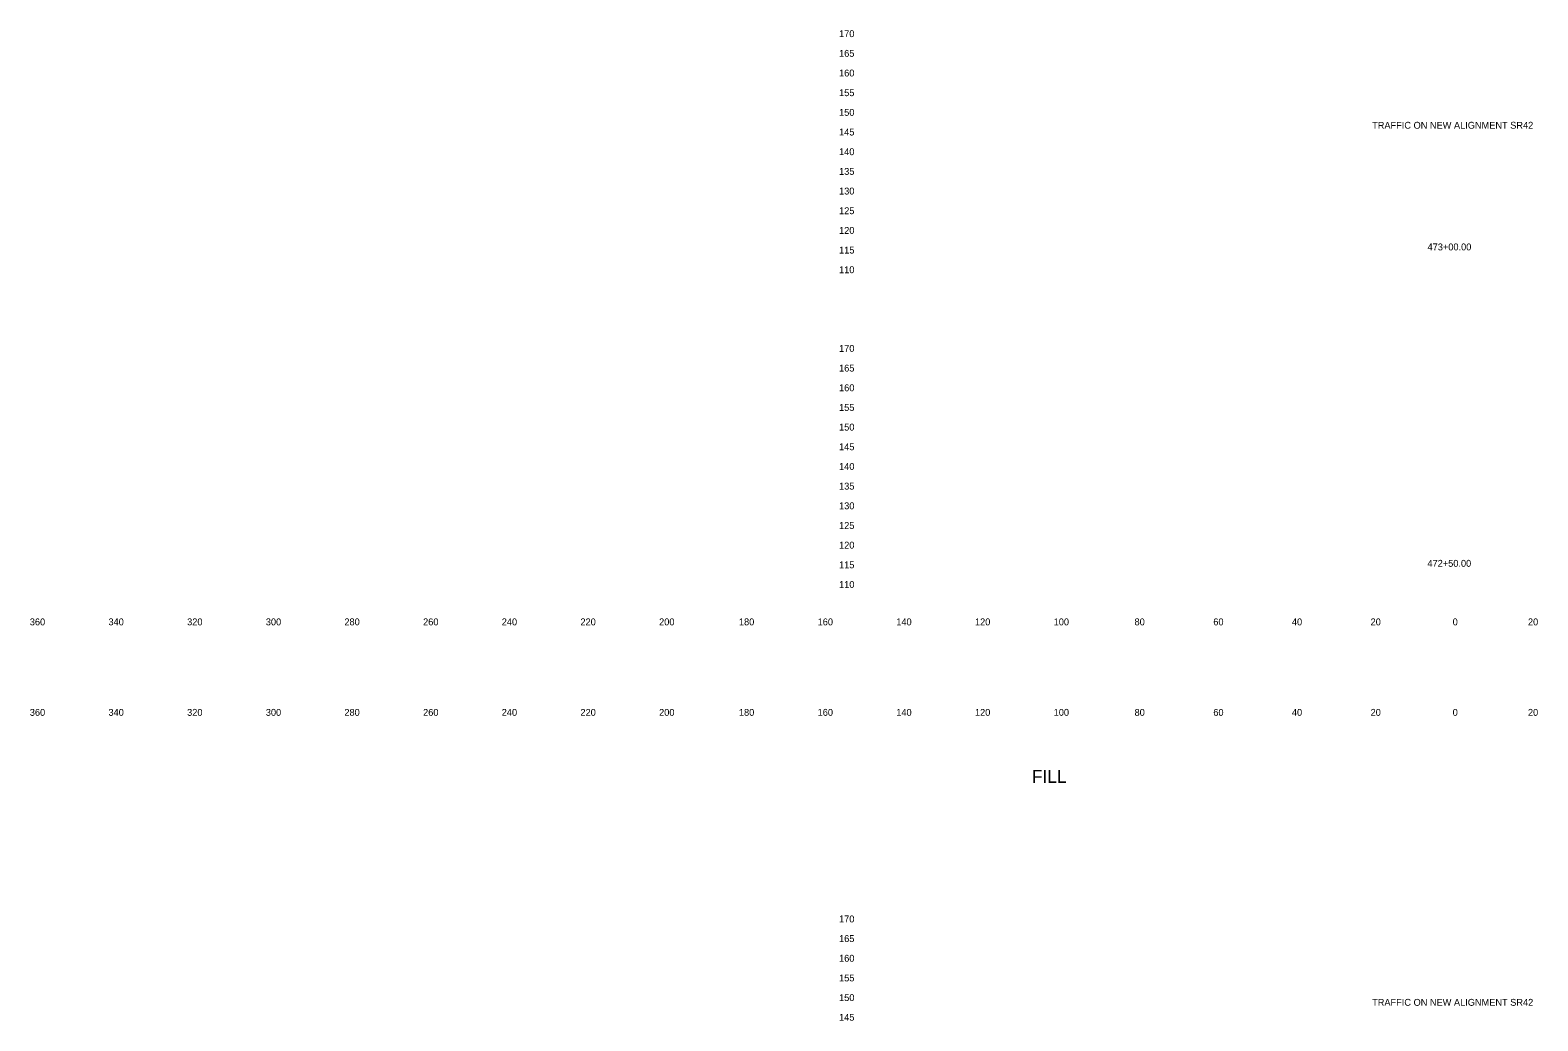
# Model space of a CAD drawing. Extents: x 21281 to 22024, y 6472 to 15208.
# Drawn here: x 21280.5 to 21663.8, y 10284.8 to 10536.6 of the extents above; entities that cross this region are included whole.
import ezdxf

# ---------------------------------------------------------------- set-up
doc = ezdxf.new("R2010")
doc.units = 0
for name, color, linetype in [('XS_SHEET_LABELS_ELEVATION', 7, 'Continuous'), ('XS_SHEET_LABELS_OFFSET', 7, 'Continuous'), ('XS_SHEET_LABELS_STATION', 7, 'Continuous')]:
    doc.layers.add(name, color=color, linetype=linetype)

msp = doc.modelspace()

# ---------------------------------------------------------------- texts
at = {"layer": 'XS_SHEET_LABELS_ELEVATION'}
for s, p in [('  170  ', (21484.84, 10534.84)), ('  165  ', (21484.84, 10529.84)), ('  160  ', (21484.84, 10524.84)), ('  155  ', (21484.84, 10519.84)), ('  150  ', (21484.84, 10514.84)), ('  145  ', (21484.84, 10509.84)), ('  140  ', (21484.84, 10504.84)), ('  135  ', (21484.84, 10499.84)), ('  130  ', (21484.84, 10494.84)), ('  125  ', (21484.84, 10489.84)), ('  120  ', (21484.84, 10484.84)), ('  115  ', (21484.84, 10479.84)), ('  110  ', (21484.84, 10474.84)), ('  170  ', (21484.84, 10454.84)), ('  165  ', (21484.84, 10449.84)), ('  160  ', (21484.84, 10444.84)), ('  155  ', (21484.84, 10439.84)), ('  150  ', (21484.84, 10434.84)), ('  145  ', (21484.84, 10429.84)), ('  140  ', (21484.84, 10424.84)), ('  135  ', (21484.84, 10419.84)), ('  130  ', (21484.84, 10414.84)), ('  125  ', (21484.84, 10409.84)), ('  120  ', (21484.84, 10404.84)), ('  115  ', (21484.84, 10399.84)), ('  110  ', (21484.84, 10394.84)), ('  170  ', (21484.84, 10309.84)), ('  165  ', (21484.84, 10304.84)), ('  160  ', (21484.84, 10299.84)), ('  155  ', (21484.84, 10294.84)), ('  150  ', (21484.84, 10289.84)), ('  145  ', (21484.84, 10284.84))]:
    msp.add_text(s, height=1.75, dxfattribs=at).set_placement(p)
at = {"layer": 'XS_SHEET_LABELS_OFFSET'}
for s, height, p in [('  360  ', 1.75, (21279.14, 10385.34)), ('  340  ', 1.75, (21299.13, 10385.34)), ('  320  ', 1.75, (21319.13, 10385.34)), ('  300  ', 1.75, (21339.13, 10385.34)), ('  280  ', 1.75, (21359.1, 10385.34)), ('  260  ', 1.75, (21379.11, 10385.34)), ('  240  ', 1.75, (21399.1, 10385.34)), ('  220  ', 1.75, (21419.1, 10385.34)), ('  200  ', 1.75, (21439.1, 10385.34)), ('  180  ', 1.75, (21459.39, 10385.34)), ('  160  ', 1.75, (21479.4, 10385.34)), ('  140  ', 1.75, (21499.39, 10385.34)), ('  120  ', 1.75, (21519.39, 10385.34)), ('  100  ', 1.75, (21539.39, 10385.34)), ('  80  ', 1.75, (21559.95, 10385.34)), ('  60  ', 1.75, (21579.97, 10385.34)), ('  40  ', 1.75, (21599.95, 10385.34)), ('  20  ', 1.75, (21619.95, 10385.34)), ('  0  ', 1.75, (21640.81, 10385.34)), ('  0  ', 1.75, (21640.81, 10385.34)), ('  20  ', 1.75, (21659.95, 10385.34)), ('  360  ', 1.75, (21279.14, 10362.34)), ('  340  ', 1.75, (21299.13, 10362.34)), ('  320  ', 1.75, (21319.13, 10362.34)), ('  300  ', 1.75, (21339.13, 10362.34)), ('  280  ', 1.75, (21359.1, 10362.34)), ('  260  ', 1.75, (21379.11, 10362.34)), ('  240  ', 1.75, (21399.1, 10362.34)), ('  220  ', 1.75, (21419.1, 10362.34)), ('  200  ', 1.75, (21439.1, 10362.34)), ('  180  ', 1.75, (21459.39, 10362.34)), ('  160  ', 1.75, (21479.4, 10362.34)), ('  140  ', 1.75, (21499.39, 10362.34)), ('  120  ', 1.75, (21519.39, 10362.34)), ('  100  ', 1.75, (21539.39, 10362.34)), ('  80  ', 1.75, (21559.95, 10362.34)), ('  60  ', 1.75, (21579.97, 10362.34)), ('  40  ', 1.75, (21599.95, 10362.34)), ('  20  ', 1.75, (21619.95, 10362.34)), ('  0  ', 1.75, (21640.81, 10362.34)), ('  0  ', 1.75, (21640.81, 10362.34)), ('  20  ', 1.75, (21659.95, 10362.34)), ('FILL', 3.273, (21535.18, 10345.29))]:
    msp.add_text(s, height=height, dxfattribs=at).set_placement(p)
at = {"layer": 'XS_SHEET_LABELS_STATION'}
for s, p in [('TRAFFIC ON NEW ALIGNMENT SR42', (21621.64, 10511.56)), ('  473+00.00  ', (21634.43, 10480.64)), ('  472+50.00  ', (21634.4, 10400.22)), ('TRAFFIC ON NEW ALIGNMENT SR42', (21621.64, 10288.64))]:
    msp.add_text(s, height=1.75, dxfattribs=at).set_placement(p)

doc.saveas('drawing.dxf')
